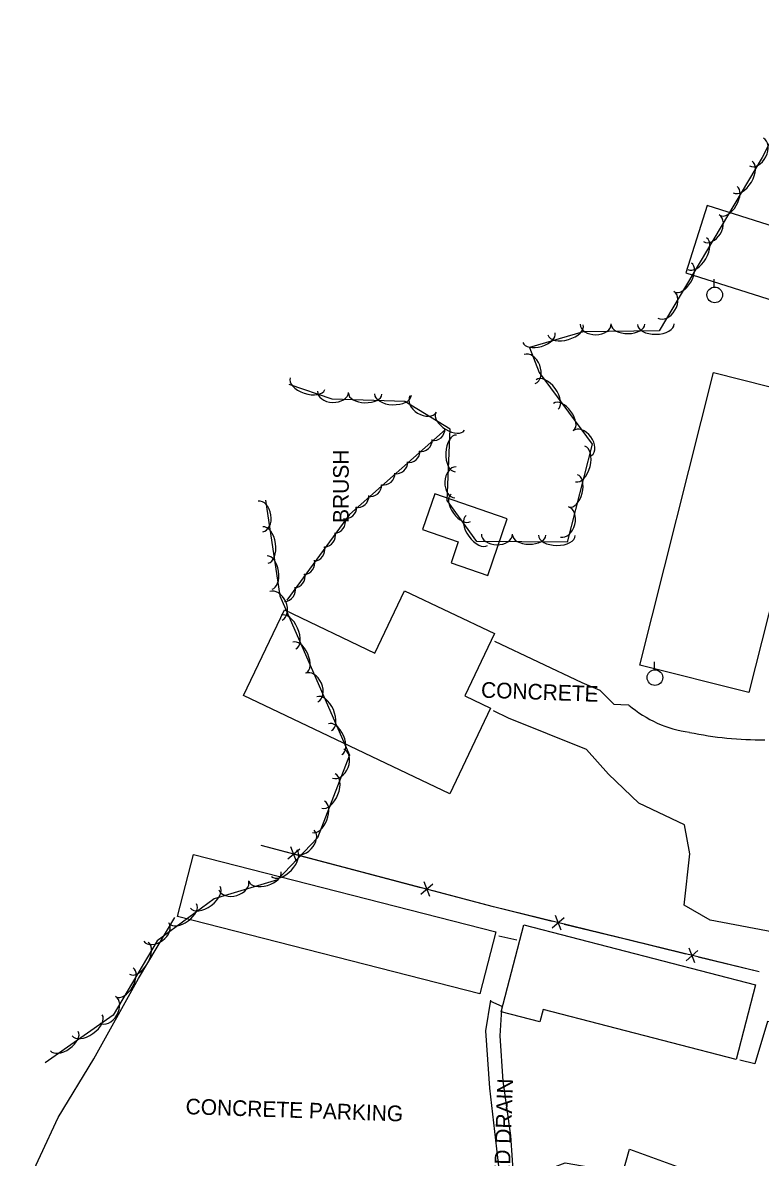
# Model space of a CAD drawing. Extents: x 978516 to 993312, y 1836504 to 1846212.
# Drawn here: x 992210.8 to 992446.3, y 1840016.5 to 1840378.8 of the extents above; entities that cross this region are included whole.
import ezdxf

# ---------------------------------------------------------------- set-up
doc = ezdxf.new("R2010")
doc.units = 0
for name, color, linetype in [('S_BUILDING', 7, 'Continuous'), ('S_DRIVEWAY', 7, 'Continuous'), ('S_FENCE', 7, 'Continuous'), ('S_PARKING', 7, 'Continuous'), ('S_PARKING_ANNOT', 7, 'Continuous'), ('S_SIDE_DRAIN', 7, 'Continuous'), ('S_SIDE_DRAIN_ANNOT', 7, 'Continuous'), ('S_TREE', 7, 'Continuous'), ('S_TREE_ANNOT', 7, 'Continuous'), ('S_UTILITY_POLE', 7, 'Continuous')]:
    doc.layers.add(name, color=color, linetype=linetype)

msp = doc.modelspace()

# ---------------------------------------------------------------- linework, layer by layer
at = {"layer": 'S_BUILDING'}
for points in [[(992457.14, 1840287.95), (992463.95, 1840309.43), (992429.34, 1840320.41), (992422.53, 1840298.93)], [(992407.88, 1840173.62), (992431.4, 1840267.05), (992475.57, 1840255.93), (992466.67, 1840220.6), (992457.31, 1840222.95), (992442.69, 1840164.86)], [(992347.58, 1840206.28), (992359.3, 1840202.24), (992365.53, 1840220.31), (992342.36, 1840228.3), (992338.44, 1840216.94), (992349.89, 1840212.99)], [(992347.15, 1840132.53), (992281.33, 1840163.91), (992294.37, 1840191.26), (992323.23, 1840177.51), (992332.7, 1840197.38), (992361.4, 1840183.7), (992351.92, 1840163.8), (992360.18, 1840159.87)], [(992356.8, 1840068.69), (992260.25, 1840093.38), (992265.32, 1840113.2), (992361.87, 1840088.5)], [(992370.79, 1840090.75), (992444.79, 1840071.59), (992438.61, 1840047.73), (992376.93, 1840063.7), (992375.89, 1840059.69), (992363.57, 1840062.88)]]:
    msp.add_lwpolyline(points, close=True, dxfattribs=at)
at = {"layer": 'S_DRIVEWAY'}
for points in [[(992361.4, 1840181.26), (992389.37, 1840168.08), (992395.02, 1840165.68), (992399.61, 1840161.08)], [(992521.8, 1840111.56), (992502.93, 1840087.72), (992483.17, 1840093.27), (992465.38, 1840097.89), (992452.26, 1840088.03), (992430.28, 1840092.19), (992422.02, 1840097.01), (992423.8, 1840113.34), (992422.12, 1840122.65), (992407.51, 1840129.58), (992397.82, 1840138.77), (992390.77, 1840146.71), (992365.96, 1840156.69), (992361.17, 1840159.09)], [(992404.38, 1840160.9), (992401.82, 1840161.01), (992399.61, 1840161.08)]]:
    msp.add_lwpolyline(points, dxfattribs=at)
for centre, major_axis, ratio, start_param, end_param in [((992428.48, 1840188.67), (30.65, -20.55), 0.996501, 4.588458, 5.17024), ((992446.44, 1840259.05), (109.73, -1.52), 0.995546, 4.517123, 4.738032)]:
    msp.add_ellipse(centre, major_axis=major_axis, ratio=ratio, start_param=start_param, end_param=end_param, dxfattribs=at)
at = {"layer": 'S_FENCE'}
for p, q in [((992299.24, 1840114.9), (992295.42, 1840111.67)), ((992298.2, 1840110.94), (992296.47, 1840115.63)), ((992340.75, 1840099.72), (992339.02, 1840104.41)), ((992341.79, 1840103.68), (992337.97, 1840100.45)), ((992383.65, 1840093), (992379.89, 1840089.7)), ((992382.68, 1840089.02), (992380.87, 1840093.68)), ((992426.4, 1840082.54), (992422.64, 1840079.24)), ((992425.42, 1840078.56), (992423.61, 1840083.22))]:
    msp.add_line(p, q, dxfattribs=at)
for points in [[(992295.4, 1840113.79), (992286.99, 1840116.01)], [(992361.16, 1840096.45), (992286.99, 1840116.01)], [(992318.61, 1840107.67), (992299.27, 1840112.77)], [(992337.95, 1840102.57), (992318.61, 1840107.67)], [(992361.16, 1840096.45), (992341.82, 1840101.55)], [(992379.83, 1840091.82), (992361.07, 1840096.41)], [(992445.89, 1840075.66), (992361.07, 1840096.41)], [(992403.15, 1840086.12), (992383.72, 1840090.87)], [(992422.57, 1840081.37), (992403.15, 1840086.12)], [(992445.89, 1840075.66), (992426.46, 1840080.41)]]:
    msp.add_lwpolyline(points, dxfattribs=at)
at = {"layer": 'S_PARKING'}
for points in [[(992210.81, 1840004.93), (992222.09, 1840029.2), (992233.48, 1840047.95), (992247.76, 1840073.55), (992259.4, 1840093.06)], [(992362.84, 1840087.21), (992368.58, 1840085.97)], [(992492.65, 1840033.56), (992489.23, 1840033.91), (992492.19, 1840049.73), (992467.23, 1840055.34), (992448.63, 1840059.88), (992444.57, 1840046.29), (992439.81, 1840047.49)], [(992494.6, 1840029.95), (992495.15, 1840033.31), (992489.23, 1840033.91), (992492.19, 1840049.73), (992467.23, 1840055.34), (992448.63, 1840059.88), (992444.57, 1840046.29), (992439.81, 1840047.49)], [(992346.43, 1839938.6), (992348.71, 1839937.83), (992355.83, 1839962.44), (992363.65, 1839997.19), (992368.22, 1840008.78), (992384.02, 1840014.67), (992402.4, 1840011.56), (992404.56, 1840019.1), (992419.72, 1840013.51), (992419.37, 1840008.64), (992421.55, 1840005.47), (992424.1, 1840004.91), (992423.93, 1840000.61), (992426.18, 1839999.77), (992421.54, 1839981.01), (992420.59, 1839978.1)]]:
    msp.add_lwpolyline(points, dxfattribs=at)
at = {"layer": 'S_SIDE_DRAIN'}
msp.add_lwpolyline([(992360.18, 1840066.68), (992358.52, 1840056.91), (992359.81, 1840038.51), (992363.4, 1840008.1), (992363.92, 1839992.83), (992363.92, 1839991.81), (992367.7, 1839993.36), (992367.9, 1839999.07), (992367.75, 1840007.66), (992366.66, 1840023.42), (992364.18, 1840040.83), (992363.23, 1840055.22), (992363.67, 1840062.04), (992363.84, 1840064.6), (992360.22, 1840066.25)], dxfattribs=at)
at = {"layer": 'S_TREE'}
for points in [[(992497.37, 1840473.32), (992494.68, 1840447.17), (992476.57, 1840394.41), (992446.86, 1840335.78), (992413.99, 1840280.41), (992389.72, 1840280.11), (992372.58, 1840275.11), (992375.68, 1840267.04), (992392.64, 1840244.23), (992384.61, 1840212.93), (992355.76, 1840213.12), (992346.36, 1840226.25), (992347.3, 1840248.94), (992332.82, 1840257.77), (992309.64, 1840258.55), (992295.92, 1840263.28)], [(992345.84, 1840248.86), (992315.18, 1840221.72), (992295.15, 1840194.41)], [(992288.34, 1840226.36), (992292.87, 1840195.81), (992315.12, 1840144.91), (992304.94, 1840118.54), (992292.13, 1840105.06), (992271.94, 1840098.97), (992253.69, 1840085.64), (992239.69, 1840061.87), (992217.98, 1840046.67)]]:
    msp.add_lwpolyline(points, dxfattribs=at)
for centre, major_axis, ratio, start_param, end_param in [((992445.05, 1840337.47), (2.24, 4.42), 0.685311, 3.141593, 6.283185), ((992440.67, 1840329.49), (3, 5.05), 0.55008, 3.141593, 6.283185), ((992436.14, 1840321.87), (2.73, 4.6), 0.540699, 3.141593, 6.283185), ((992430.66, 1840313.14), (2.53, 4.26), 0.685311, 3.141593, 6.283185), ((992426.15, 1840305.05), (3, 5.05), 0.55008, 3.141593, 6.283185), ((992421.63, 1840297.42), (2.73, 4.6), 0.540699, 3.141593, 6.283185), ((992416.14, 1840288.69), (2.53, 4.26), 0.685311, 3.141593, 6.283185), ((992384.14, 1840280.7), (5.63, 1.64), 0.550079, 3.141593, 6.283185), ((992393.76, 1840282.54), (4.96, 0.06), 0.68531, 3.141593, 6.283185), ((992404.07, 1840282.41), (5.35, 0.06), 0.540699, 3.141593, 6.283185), ((992412.93, 1840282.51), (5.87, 0.07), 0.550079, 3.141593, 6.283185), ((992375.63, 1840278.21), (5.13, 1.5), 0.540699, 3.141593, 6.283185), ((992372.69, 1840268.18), (-1.77, 4.63), 0.68531, 3.141593, 6.283185), ((992301.71, 1840263.52), (5.55, -1.91), 0.550079, 3.141593, 6.283185), ((992378.22, 1840260.06), (-3.5, 4.71), 0.550079, 3.141593, 6.283185), ((992309.86, 1840260.92), (4.95, -0.17), 0.68531, 3.141593, 6.283185), ((992320.15, 1840260.32), (5.34, -0.18), 0.540699, 3.141593, 6.283185), ((992329.02, 1840260.02), (5.87, -0.2), 0.550079, 3.141593, 6.283185), ((992338.66, 1840257), (4.23, -2.58), 0.68531, 3.141593, 6.283185), ((992383.52, 1840252.94), (-3.19, 4.29), 0.540699, 3.141593, 6.283185), ((992347.32, 1840251.41), (4.56, -2.78), 0.540698, 3.141593, 6.283185), ((992341.97, 1840248.98), (2.73, 2.41), 0.998464, 3.828568, 5.601768), ((992389.45, 1840244.52), (-2.96, 3.98), 0.68531, 3.141593, 6.283185), ((992337.92, 1840245.5), (2.73, 2.41), 0.998464, 3.828568, 5.601768), ((992349.1, 1840241.26), (-0.24, -5.86), 0.550079, 3.141593, 6.283185), ((992334.02, 1840241.94), (2.73, 2.41), 0.998464, 3.828568, 5.601768), ((992388.81, 1840237.85), (1.46, 5.68), 0.55008, 3.141593, 6.283185), ((992330.07, 1840238.4), (2.73, 2.41), 0.998464, 3.828568, 5.601768), ((992325.99, 1840234.8), (2.73, 2.41), 0.998464, 3.828568, 5.601768), ((992348.98, 1840232), (-0.21, -4.95), 0.68531, 3.141593, 6.283185), ((992386.61, 1840229.26), (1.33, 5.18), 0.540699, 3.141593, 6.283185), ((992321.74, 1840231.08), (2.73, 2.41), 0.998464, 3.828568, 5.601768), ((992317.7, 1840227.6), (2.73, 2.41), 0.998464, 3.828568, 5.601768), ((992350.67, 1840223.86), (3.11, -4.35), 0.540699, 3.141593, 6.283185), ((992286.71, 1840221.11), (-0.73, 4.9), 0.685311, 3.141593, 6.283185), ((992313.79, 1840224.04), (2.73, 2.41), 0.998464, 3.828568, 5.601768), ((992383.79, 1840219.35), (1.23, 4.8), 0.685311, 3.141593, 6.283185), ((992310.22, 1840219.4), (2.73, 2.41), 0.998464, 4.042554, 5.815755), ((992355.83, 1840216.66), (3.42, -4.77), 0.550079, 3.141593, 6.283185), ((992288.33, 1840211.99), (-0.86, 5.81), 0.55008, 3.141593, 6.283185), ((992307, 1840215.01), (2.73, 2.41), 0.998464, 4.042554, 5.815755), ((992362.2, 1840215.46), (4.96, -0.03), 0.68531, 3.141593, 6.283185), ((992372.51, 1840215.13), (5.35, -0.04), 0.540699, 3.141593, 6.283185), ((992381.37, 1840215.08), (5.87, -0.04), 0.550079, 3.141593, 6.283185), ((992303.64, 1840210.47), (2.73, 2.41), 0.998464, 4.042554, 5.815755), ((992289.63, 1840203.21), (-0.78, 5.29), 0.540699, 3.141593, 6.283185), ((992300.42, 1840206.21), (2.73, 2.41), 0.998464, 4.042554, 5.815755), ((992297.36, 1840201.91), (2.73, 2.41), 0.998464, 4.042554, 5.815755), ((992294.25, 1840197.61), (2.73, 2.41), 0.998464, 4.042554, 5.815755), ((992291.69, 1840192.56), (-1.99, 4.54), 0.685311, 3.141593, 6.283185), ((992295.64, 1840184.18), (-2.35, 5.38), 0.55008, 3.141593, 6.283185), ((992299.19, 1840176.06), (-2.14, 4.9), 0.540699, 3.141593, 6.283185), ((992303.08, 1840166.51), (-1.99, 4.54), 0.685311, 3.141593, 6.283185), ((992307.03, 1840158.13), (-2.35, 5.38), 0.55008, 3.141593, 6.283185), ((992310.58, 1840150.01), (-2.14, 4.9), 0.540699, 3.141593, 6.283185), ((992311.53, 1840142.21), (1.79, 4.62), 0.685311, 3.141593, 6.283185), ((992308.44, 1840133.48), (2.12, 5.47), 0.55008, 3.141593, 6.283185), ((992305.24, 1840125.21), (1.93, 4.99), 0.540699, 3.141593, 6.283185), ((992300.47, 1840117.3), (3.41, 3.59), 0.685311, 3.141593, 6.283185), ((992294.28, 1840110.41), (4.04, 4.25), 0.55008, 3.141593, 6.283185), ((992288.16, 1840106.08), (5.12, 1.55), 0.540699, 3.141593, 6.283185), ((992278.22, 1840103.35), (4.74, 1.43), 0.685311, 3.141593, 6.283185), ((992269.09, 1840099.51), (4.74, 3.46), 0.55008, 3.141593, 6.283185), ((992261.93, 1840094.28), (4.32, 3.15), 0.540699, 3.141593, 6.283185), ((992253.45, 1840088.42), (4, 2.92), 0.685311, 3.141593, 6.283185), ((992247.89, 1840079.99), (2.98, 5.06), 0.55008, 3.141593, 6.283185), ((992243.39, 1840072.35), (2.71, 4.61), 0.540699, 3.141593, 6.283185), ((992237.94, 1840063.6), (2.51, 4.27), 0.685311, 3.141593, 6.283185), ((992231.38, 1840058.64), (4.81, 3.37), 0.55008, 3.141593, 6.283185), ((992224.11, 1840053.56), (4.38, 3.07), 0.540699, 3.141593, 6.283185)]:
    msp.add_ellipse(centre, major_axis=major_axis, ratio=ratio, start_param=start_param, end_param=end_param, dxfattribs=at)
at = {"layer": 'S_UTILITY_POLE'}
for p, q in [((992431.62, 1840294.39), (992431.62, 1840296.87)), ((992412.51, 1840172.19), (992412.51, 1840174.67))]:
    msp.add_line(p, q, dxfattribs=at)
for centre in [(992431.76, 1840291.87), (992412.66, 1840169.67)]:
    msp.add_circle(centre, 2.5, dxfattribs=at)

# ---------------------------------------------------------------- texts
at = {"layer": 'S_PARKING_ANNOT'}
for s, height, rotation, p in [('CONCRETE', 5, 357.9109, (992357.07, 1840163.28)), ('CONCRETE PARKING', 5.0005, 358.0701, (992262.76, 1840030.26))]:
    msp.add_text(s, height=height, rotation=rotation, dxfattribs=at).set_placement(p)
at = {"layer": 'S_SIDE_DRAIN_ANNOT'}
msp.add_text('PAVED DRAIN', height=5.0005, rotation=88.0701, dxfattribs=at).set_placement((992365.83, 1839996.23))
at = {"layer": 'S_TREE_ANNOT'}
msp.add_text('BRUSH', height=5, rotation=90.0182, dxfattribs=at).set_placement((992314.91, 1840219.06))

doc.saveas('drawing.dxf')
